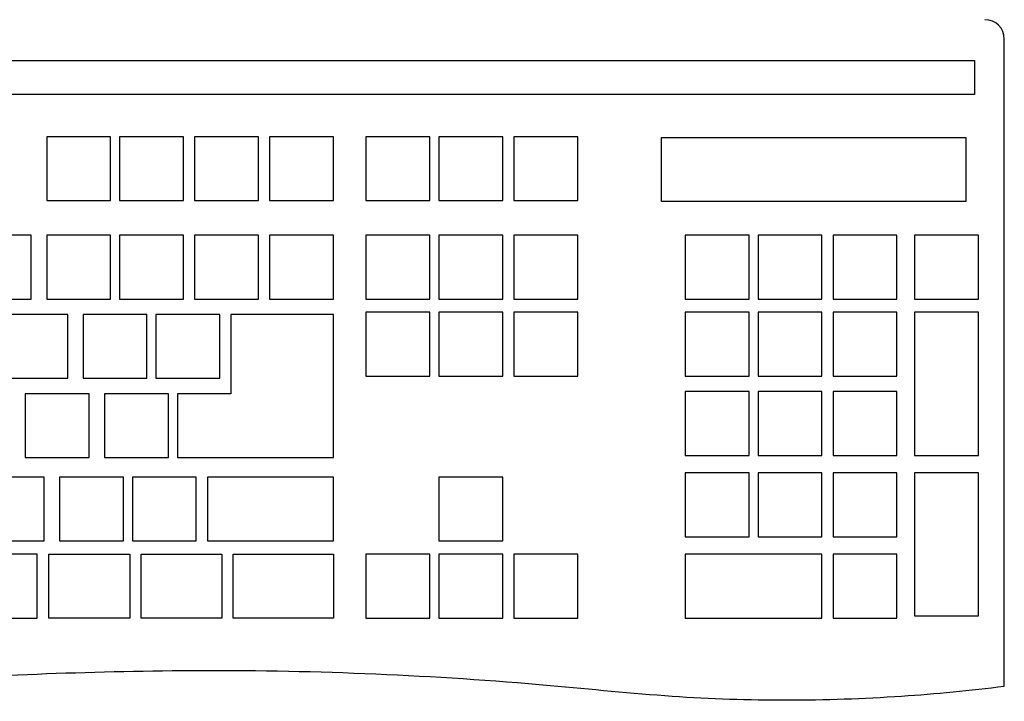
# Model space of a CAD drawing. Header units: millimetres. Extents: x -7023 to 53801, y 9849 to 33561.
# Tile 531 of 537: x 36764 to 36948, y 26871 to 26998. Entities that reach past the tile are written whole.
import ezdxf

# ---------------------------------------------------------------- set-up
doc = ezdxf.new("R2010")
doc.units = ezdxf.units.MM
doc.layers.get('0').update_dxf_attribs({"lineweight": 9})
doc.layers.add('IE_SKD', color=6, linetype='Continuous')

# ---------------------------------------------------------------- blocks, each defined once
blk = doc.blocks.new('AAT_KLIENT_PC')
for p, q in [((2592.31, -287.85, 24.04), (2592.31, 314.27, 24.04)), ((996.03, 294.43, 24.04), (2564.51, 294.43, 24.04)), ((2564.51, 294.43, 24.04), (2564.51, 262.56, 24.04)), ((2564.51, 262.56, 24.04), (996.03, 262.56, 24.04)), ((1760.94, 223.28, 24.04), (1701.54, 223.28, 24.04)), ((1701.54, 223.28, 24.04), (1701.54, 163.88, 24.04)), ((1760.94, 163.88, 24.04), (1760.94, 223.28, 24.04)), ((1828.7, 223.28, 24.04), (1769.3, 223.28, 24.04)), ((1769.3, 223.28, 24.04), (1769.3, 163.88, 24.04)), ((1828.7, 163.88, 24.04), (1828.7, 223.28, 24.04)), ((1898.46, 223.28, 24.04), (1839.06, 223.28, 24.04)), ((1839.06, 223.28, 24.04), (1839.06, 163.88, 24.04)), ((1898.46, 163.88, 24.04), (1898.46, 223.28, 24.04)), ((1968.21, 223.28, 24.04), (1908.81, 223.28, 24.04)), ((1908.81, 223.28, 24.04), (1908.81, 163.88, 24.04)), ((1968.21, 163.88, 24.04), (1968.21, 223.28, 24.04)), ((2057.94, 223.28, 24.04), (1998.54, 223.28, 24.04)), ((1998.54, 223.28, 24.04), (1998.54, 163.88, 24.04)), ((2057.94, 163.88, 24.04), (2057.94, 223.28, 24.04)), ((2125.7, 223.28, 24.04), (2066.3, 223.28, 24.04)), ((2066.3, 223.28, 24.04), (2066.3, 163.88, 24.04)), ((2125.7, 163.88, 24.04), (2125.7, 223.28, 24.04)), ((2195.46, 223.28, 24.04), (2136.06, 223.28, 24.04)), ((2136.06, 223.28, 24.04), (2136.06, 163.88, 24.04)), ((2195.46, 163.88, 24.04), (2195.46, 223.28, 24.04)), ((2273.54, 222.72, 24.04), (2556.54, 222.72, 24.04)), ((2273.54, 162.97, 24.04), (2273.54, 222.72, 24.04)), ((2556.54, 222.72, 24.04), (2556.54, 162.97, 24.04)), ((1701.54, 163.88, 24.04), (1760.94, 163.88, 24.04)), ((1769.3, 163.88, 24.04), (1828.7, 163.88, 24.04)), ((1839.06, 163.88, 24.04), (1898.46, 163.88, 24.04)), ((1908.81, 163.88, 24.04), (1968.21, 163.88, 24.04)), ((1998.54, 163.88, 24.04), (2057.94, 163.88, 24.04)), ((2066.3, 163.88, 24.04), (2125.7, 163.88, 24.04)), ((2136.06, 163.88, 24.04), (2195.46, 163.88, 24.04)), ((2556.54, 162.97, 24.04), (2273.54, 162.97, 24.04)), ((1687.2, 131.65, 24.04), (1627.8, 131.65, 24.04)), ((1687.2, 72.25, 24.04), (1687.2, 131.65, 24.04)), ((1760.94, 131.65, 24.04), (1701.54, 131.65, 24.04)), ((1701.54, 131.65, 24.04), (1701.54, 72.25, 24.04)), ((1760.94, 72.25, 24.04), (1760.94, 131.65, 24.04)), ((1828.7, 131.65, 24.04), (1769.3, 131.65, 24.04)), ((1769.3, 131.65, 24.04), (1769.3, 72.25, 24.04)), ((1828.7, 72.25, 24.04), (1828.7, 131.65, 24.04)), ((1898.46, 131.65, 24.04), (1839.06, 131.65, 24.04)), ((1839.06, 131.65, 24.04), (1839.06, 72.25, 24.04)), ((1898.46, 72.25, 24.04), (1898.46, 131.65, 24.04)), ((1968.21, 131.65, 24.04), (1908.81, 131.65, 24.04)), ((1908.81, 131.65, 24.04), (1908.81, 72.25, 24.04)), ((1968.21, 72.25, 24.04), (1968.21, 131.65, 24.04)), ((2057.94, 131.65, 24.04), (1998.54, 131.65, 24.04)), ((1998.54, 131.65, 24.04), (1998.54, 72.25, 24.04)), ((2057.94, 72.25, 24.04), (2057.94, 131.65, 24.04)), ((2125.7, 131.65, 24.04), (2066.3, 131.65, 24.04)), ((2066.3, 131.65, 24.04), (2066.3, 72.25, 24.04)), ((2125.7, 72.25, 24.04), (2125.7, 131.65, 24.04)), ((2195.46, 131.65, 24.04), (2136.06, 131.65, 24.04)), ((2136.06, 131.65, 24.04), (2136.06, 72.25, 24.04)), ((2195.46, 72.25, 24.04), (2195.46, 131.65, 24.04)), ((2354.94, 131.65, 24.04), (2295.54, 131.65, 24.04)), ((2295.54, 131.65, 24.04), (2295.54, 72.25, 24.04)), ((2354.94, 72.25, 24.04), (2354.94, 131.65, 24.04)), ((2422.7, 131.65, 24.04), (2363.3, 131.65, 24.04)), ((2363.3, 131.65, 24.04), (2363.3, 72.25, 24.04)), ((2422.7, 72.25, 24.04), (2422.7, 131.65, 24.04)), ((2492.46, 131.65, 24.04), (2433.06, 131.65, 24.04)), ((2433.06, 131.65, 24.04), (2433.06, 72.25, 24.04)), ((2492.46, 72.25, 24.04), (2492.46, 131.65, 24.04)), ((2568.19, 131.65, 24.04), (2508.79, 131.65, 24.04)), ((2508.79, 131.65, 24.04), (2508.79, 72.25, 24.04)), ((2568.19, 72.25, 24.04), (2568.19, 131.65, 24.04)), ((1627.8, 72.25, 24.04), (1687.2, 72.25, 24.04)), ((1701.54, 72.25, 24.04), (1760.94, 72.25, 24.04)), ((1769.3, 72.25, 24.04), (1828.7, 72.25, 24.04)), ((1839.06, 72.25, 24.04), (1898.46, 72.25, 24.04)), ((1908.81, 72.25, 24.04), (1968.21, 72.25, 24.04)), ((1998.54, 72.25, 24.04), (2057.94, 72.25, 24.04)), ((2066.3, 72.25, 24.04), (2125.7, 72.25, 24.04)), ((2136.06, 72.25, 24.04), (2195.46, 72.25, 24.04)), ((2295.54, 72.25, 24.04), (2354.94, 72.25, 24.04)), ((2363.3, 72.25, 24.04), (2422.7, 72.25, 24.04)), ((2433.06, 72.25, 24.04), (2492.46, 72.25, 24.04)), ((2508.79, 72.25, 24.04), (2568.19, 72.25, 24.04)), ((1721.08, 57.96, 24.04), (1661.68, 57.96, 24.04)), ((1721.08, -1.44, 24.04), (1721.08, 57.96, 24.04)), ((1794.82, 57.96, 24.04), (1735.42, 57.96, 24.04)), ((1735.42, 57.96, 24.04), (1735.42, -1.44, 24.04)), ((1794.82, -1.44, 24.04), (1794.82, 57.96, 24.04)), ((1862.59, 57.96, 24.04), (1803.19, 57.96, 24.04)), ((1803.19, 57.96, 24.04), (1803.19, -1.44, 24.04)), ((1862.59, -1.44, 24.04), (1862.59, 57.96, 24.04)), ((1968.21, 57.96, 24.04), (1872.94, 57.96, 24.04)), ((1872.94, 57.96, 24.04), (1872.94, -15.74, 24.04)), ((1968.21, -75.14, 24.04), (1968.21, 57.96, 24.04)), ((2057.94, 59.95, 24.04), (1998.54, 59.95, 24.04)), ((1998.54, 59.95, 24.04), (1998.54, 0.55, 24.04)), ((2057.94, 0.55, 24.04), (2057.94, 59.95, 24.04)), ((2125.7, 59.95, 24.04), (2066.3, 59.95, 24.04)), ((2066.3, 59.95, 24.04), (2066.3, 0.55, 24.04)), ((2125.7, 0.55, 24.04), (2125.7, 59.95, 24.04)), ((2195.46, 59.95, 24.04), (2136.06, 59.95, 24.04)), ((2136.06, 59.95, 24.04), (2136.06, 0.55, 24.04)), ((2195.46, 0.55, 24.04), (2195.46, 59.95, 24.04)), ((2354.94, 59.95, 24.04), (2295.54, 59.95, 24.04)), ((2295.54, 59.95, 24.04), (2295.54, 0.55, 24.04)), ((2354.94, 0.55, 24.04), (2354.94, 59.95, 24.04)), ((2422.7, 59.95, 24.04), (2363.3, 59.95, 24.04)), ((2363.3, 59.95, 24.04), (2363.3, 0.55, 24.04)), ((2422.7, 0.55, 24.04), (2422.7, 59.95, 24.04)), ((2492.46, 59.95, 24.04), (2433.06, 59.95, 24.04)), ((2433.06, 59.95, 24.04), (2433.06, 0.55, 24.04)), ((2492.46, 0.55, 24.04), (2492.46, 59.95, 24.04)), ((2568.19, 59.95, 24.04), (2508.79, 59.95, 24.04)), ((2508.79, 59.95, 24.04), (2508.79, -73.15, 24.04)), ((2568.19, -73.15, 24.04), (2568.19, 59.95, 24.04)), ((1998.54, 0.55, 24.04), (2057.94, 0.55, 24.04)), ((2066.3, 0.55, 24.04), (2125.7, 0.55, 24.04)), ((2136.06, 0.55, 24.04), (2195.46, 0.55, 24.04)), ((2295.54, 0.55, 24.04), (2354.94, 0.55, 24.04)), ((2363.3, 0.55, 24.04), (2422.7, 0.55, 24.04)), ((2433.06, 0.55, 24.04), (2492.46, 0.55, 24.04)), ((1661.68, -1.44, 24.04), (1721.08, -1.44, 24.04)), ((1735.42, -1.44, 24.04), (1794.82, -1.44, 24.04)), ((1803.19, -1.44, 24.04), (1862.59, -1.44, 24.04)), ((1741.01, -15.74, 24.04), (1681.61, -15.74, 24.04)), ((1681.61, -15.74, 24.04), (1681.61, -75.14, 24.04)), ((1741.01, -75.14, 24.04), (1741.01, -15.74, 24.04)), ((1814.75, -15.74, 24.04), (1755.35, -15.74, 24.04)), ((1755.35, -15.74, 24.04), (1755.35, -75.14, 24.04)), ((1814.75, -75.14, 24.04), (1814.75, -15.74, 24.04)), ((1872.94, -15.74, 24.04), (1823.12, -15.74, 24.04)), ((1823.12, -15.74, 24.04), (1823.12, -75.14, 24.04)), ((2354.94, -13.75, 24.04), (2295.54, -13.75, 24.04)), ((2295.54, -13.75, 24.04), (2295.54, -73.15, 24.04)), ((2354.94, -73.15, 24.04), (2354.94, -13.75, 24.04)), ((2422.7, -13.75, 24.04), (2363.3, -13.75, 24.04)), ((2363.3, -13.75, 24.04), (2363.3, -73.15, 24.04)), ((2422.7, -73.15, 24.04), (2422.7, -13.75, 24.04)), ((2492.46, -13.75, 24.04), (2433.06, -13.75, 24.04)), ((2433.06, -13.75, 24.04), (2433.06, -73.15, 24.04)), ((2492.46, -73.15, 24.04), (2492.46, -13.75, 24.04)), ((2295.54, -73.15, 24.04), (2354.94, -73.15, 24.04)), ((2363.3, -73.15, 24.04), (2422.7, -73.15, 24.04)), ((2433.06, -73.15, 24.04), (2492.46, -73.15, 24.04)), ((2508.79, -73.15, 24.04), (2568.19, -73.15, 24.04)), ((1681.61, -75.14, 24.04), (1741.01, -75.14, 24.04)), ((1755.35, -75.14, 24.04), (1814.75, -75.14, 24.04)), ((1823.12, -75.14, 24.04), (1882.52, -75.14, 24.04)), ((1882.52, -75.14, 24.04), (1968.21, -75.14, 24.04)), ((2354.94, -89.43, 24.04), (2295.54, -89.43, 24.04)), ((2295.54, -89.43, 24.04), (2295.54, -148.83, 24.04)), ((2354.94, -148.83, 24.04), (2354.94, -89.43, 24.04)), ((2422.7, -89.43, 24.04), (2363.3, -89.43, 24.04)), ((2363.3, -89.43, 24.04), (2363.3, -148.83, 24.04)), ((2422.7, -148.83, 24.04), (2422.7, -89.43, 24.04)), ((2492.46, -89.43, 24.04), (2433.06, -89.43, 24.04)), ((2433.06, -89.43, 24.04), (2433.06, -148.83, 24.04)), ((2492.46, -148.83, 24.04), (2492.46, -89.43, 24.04)), ((2568.19, -89.43, 24.04), (2508.79, -89.43, 24.04)), ((2508.79, -89.43, 24.04), (2508.79, -222.53, 24.04)), ((2568.19, -222.53, 24.04), (2568.19, -89.43, 24.04)), ((1699.16, -93.42, 24.04), (1639.76, -93.42, 24.04)), ((1699.16, -152.82, 24.04), (1699.16, -93.42, 24.04)), ((1772.9, -93.42, 24.04), (1713.5, -93.42, 24.04)), ((1713.5, -93.42, 24.04), (1713.5, -152.82, 24.04)), ((1772.9, -152.82, 24.04), (1772.9, -93.42, 24.04)), ((1840.66, -93.42, 24.04), (1781.26, -93.42, 24.04)), ((1781.26, -93.42, 24.04), (1781.26, -152.82, 24.04)), ((1840.66, -152.82, 24.04), (1840.66, -93.42, 24.04)), ((1968.21, -93.42, 24.04), (1851.02, -93.42, 24.04)), ((1851.02, -93.42, 24.04), (1851.02, -152.82, 24.04)), ((1968.21, -152.82, 24.04), (1968.21, -93.42, 24.04)), ((2125.7, -93.42, 24.04), (2066.3, -93.42, 24.04)), ((2066.3, -93.42, 24.04), (2066.3, -152.82, 24.04)), ((2125.7, -152.82, 24.04), (2125.7, -93.42, 24.04)), ((1639.76, -152.82, 24.04), (1699.16, -152.82, 24.04)), ((1713.5, -152.82, 24.04), (1772.9, -152.82, 24.04)), ((1781.26, -152.82, 24.04), (1840.66, -152.82, 24.04)), ((1851.02, -152.82, 24.04), (1968.21, -152.82, 24.04)), ((2066.3, -152.82, 24.04), (2125.7, -152.82, 24.04)), ((2295.54, -148.83, 24.04), (2354.94, -148.83, 24.04)), ((2363.3, -148.83, 24.04), (2422.7, -148.83, 24.04)), ((2433.06, -148.83, 24.04), (2492.46, -148.83, 24.04)), ((1692.81, -165.12, 24.04), (1273.05, -165.12, 24.04)), ((1692.81, -224.52, 24.04), (1692.81, -165.12, 24.04)), ((1703.64, -224.52, 24.04), (1703.64, -165.12, 24.04)), ((1703.64, -165.12, 24.04), (1778.88, -165.12, 24.04)), ((1778.88, -165.12, 24.04), (1778.88, -224.52, 24.04)), ((1789.34, -224.52, 24.04), (1789.34, -165.12, 24.04)), ((1789.34, -165.12, 24.04), (1864.58, -165.12, 24.04)), ((1864.58, -165.12, 24.04), (1864.58, -224.52, 24.04)), ((1874.93, -224.52, 24.04), (1874.93, -165.12, 24.04)), ((1874.93, -165.12, 24.04), (1968.21, -165.12, 24.04)), ((1968.21, -165.12, 24.04), (1968.21, -224.52, 24.04)), ((2057.94, -165.12, 24.04), (1998.54, -165.12, 24.04)), ((1998.54, -165.12, 24.04), (1998.54, -224.52, 24.04)), ((2057.94, -224.52, 24.04), (2057.94, -165.12, 24.04)), ((2125.7, -165.12, 24.04), (2066.3, -165.12, 24.04)), ((2066.3, -165.12, 24.04), (2066.3, -224.52, 24.04)), ((2125.7, -224.52, 24.04), (2125.7, -165.12, 24.04)), ((2195.46, -165.12, 24.04), (2136.06, -165.12, 24.04)), ((2136.06, -165.12, 24.04), (2136.06, -224.52, 24.04)), ((2195.46, -224.52, 24.04), (2195.46, -165.12, 24.04)), ((2422.7, -165.12, 24.04), (2295.54, -165.12, 24.04)), ((2295.54, -165.12, 24.04), (2295.54, -224.52, 24.04)), ((2422.7, -224.52, 24.04), (2422.7, -165.12, 24.04)), ((2492.46, -165.12, 24.04), (2433.06, -165.12, 24.04)), ((2433.06, -165.12, 24.04), (2433.06, -224.52, 24.04)), ((2492.46, -224.52, 24.04), (2492.46, -165.12, 24.04)), ((1273.05, -224.52, 24.04), (1692.81, -224.52, 24.04)), ((1778.88, -224.52, 24.04), (1703.64, -224.52, 24.04)), ((1864.58, -224.52, 24.04), (1789.34, -224.52, 24.04)), ((1968.21, -224.52, 24.04), (1874.93, -224.52, 24.04)), ((1998.54, -224.52, 24.04), (2057.94, -224.52, 24.04)), ((2066.3, -224.52, 24.04), (2125.7, -224.52, 24.04)), ((2136.06, -224.52, 24.04), (2195.46, -224.52, 24.04)), ((2295.54, -224.52, 24.04), (2422.7, -224.52, 24.04)), ((2433.06, -224.52, 24.04), (2492.46, -224.52, 24.04)), ((2508.79, -222.53, 24.04), (2568.19, -222.53, 24.04))]:
    blk.add_line(p, q)
blk.add_arc((2574.31, 314.27, 24.04), 18, 0, 90)
blk.add_open_spline([(976.63, -277.96, 24.04), (1004.16, -282.24, 24.04), (1114.9, -292.94, 24.04), (1309.06, -299.37, 24.04), (1570.58, -281.35, 24.04), (1857.62, -268.78, 24.04), (2099.97, -279.17, 24.04), (2316.27, -302, 24.04), (2457.87, -301.91, 24.04), (2560.56, -291.84, 24.04), (2592.31, -287.85, 24.04)], degree=3, knots=[9.354773, 9.354773, 9.354773, 9.354773, 30.463822, 93.406238, 156.388822, 228.905053, 311.015538, 339.812629, 393.6638, 417.895992, 417.895992, 417.895992, 417.895992])

msp = doc.modelspace()

# ---------------------------------------------------------------- block references
at = {"layer": 'IE_SKD', "xscale": 0.2009688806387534, "yscale": 0.2009688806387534, "zscale": 0.2009688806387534}
msp.add_blockref('AAT_KLIENT_PC', (36426.77, 26931.38, -200.02), dxfattribs=at)

doc.saveas('drawing.dxf')
